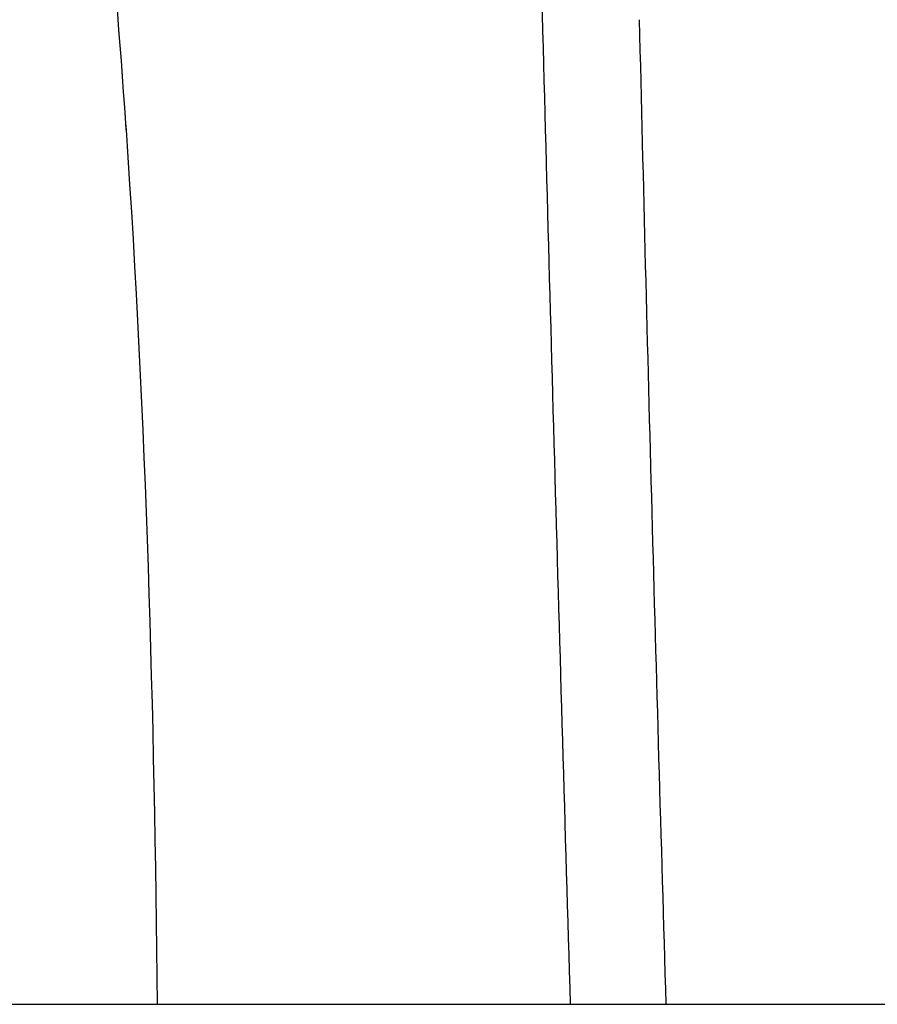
# Paper-space layout 'Sheet' of a CAD drawing. Header units: inches. Extents: x 0.2 to 10.8, y 0.2 to 8.3.
# Tile 410 of 545: x 7.849 to 7.975, y 4.62 to 4.765. Entities that reach past the tile are written whole.
import ezdxf

# ---------------------------------------------------------------- set-up
doc = ezdxf.new("R2010")
doc.units = ezdxf.units.IN
doc.header["$MEASUREMENT"] = 0
doc.layers.get('0').update_dxf_attribs({"lineweight": 5})

psp = doc.layouts.new('Sheet')

# ---------------------------------------------------------------- linework, layer by layer
at = {"color": 0, "linetype": 'ByBlock', "lineweight": -3}
for p, q in [((7.864165, 4.749469), (7.864236, 4.748449)), ((7.864165, 4.749469), (7.864227, 4.748447)), ((7.293877, 4.619786), (8.125877, 4.619786))]:
    psp.add_line(p, q, dxfattribs=at)
for centre, radius, start, end in [((52.280526, 5.950409), 44.370874, 181.5177802, 181.7184813), ((30.238024, 5.296162), 22.304587, 181.3654088, 181.7377391)]:
    psp.add_arc(centre, radius, start, end, dxfattribs=at)
for points in [[(7.856688, 4.822432), (7.860218, 4.79824), (7.862462, 4.773858), (7.864165, 4.749469)], [(7.864236, 4.748449), (7.867196, 4.705637), (7.868375, 4.662701), (7.868824, 4.61979)]]:
    psp.add_open_spline(points, degree=3, dxfattribs=at)

doc.saveas('drawing.dxf')
